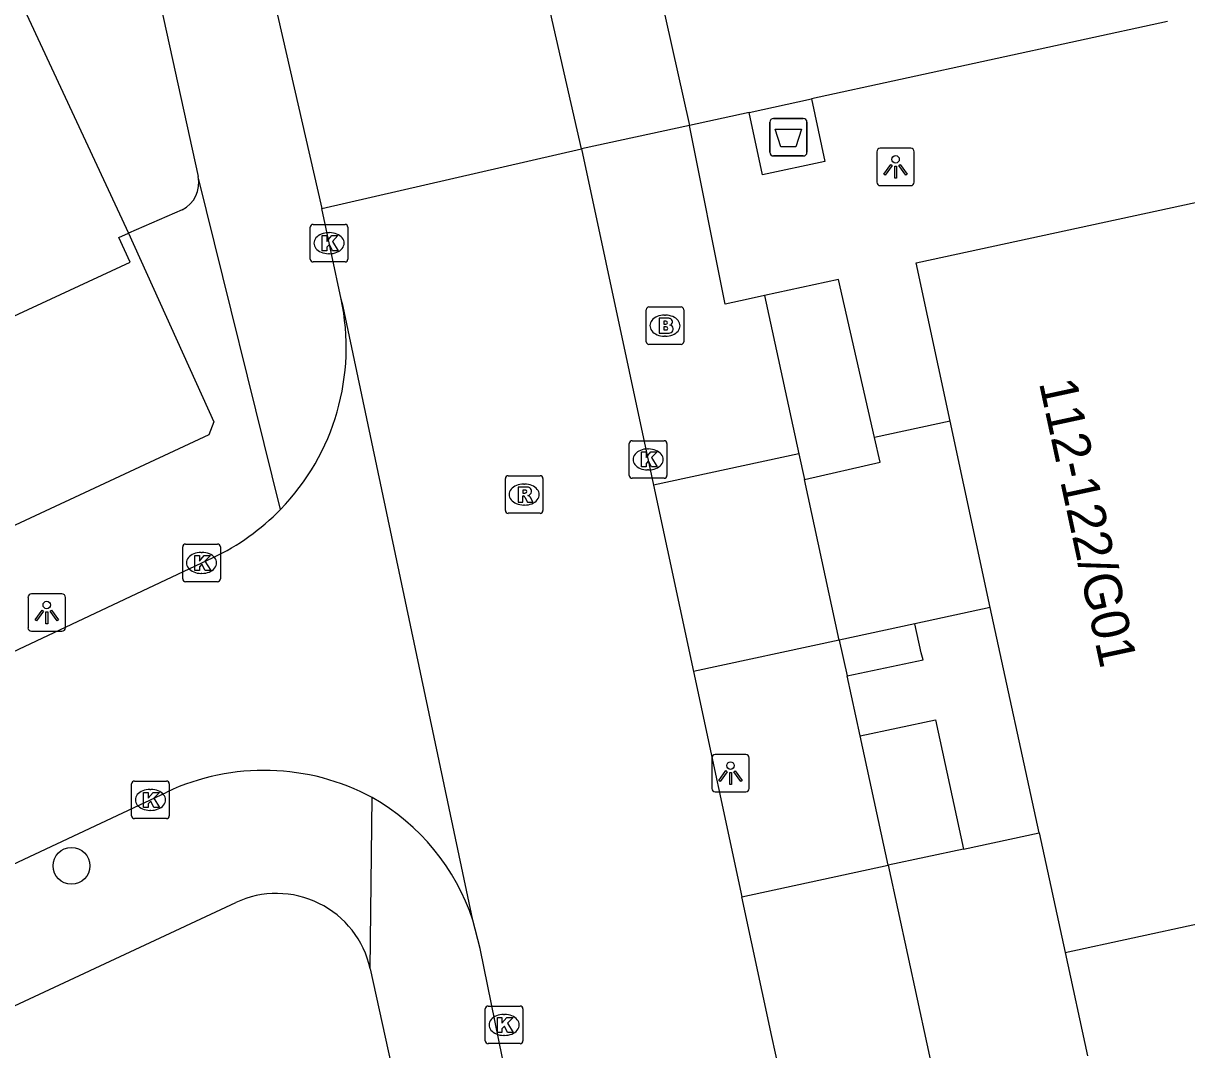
# Model space of a CAD drawing. Extents: x 160037 to 160839, y 385326 to 386441.
# Drawn here: x 160592.47 to 160623.41, y 386125.65 to 386152.97 of the extents above; entities that cross this region are included whole.
import ezdxf

# ---------------------------------------------------------------- set-up
doc = ezdxf.new("R2010")
doc.units = 0
for name, color, linetype in [('IMGEO_Afval_apart_plaats', 7, 'Continuous'), ('IMGEO_Boom', 7, 'Continuous'), ('IMGEO_Brandkraan', 7, 'Continuous'), ('IMGEO_Kolk', 7, 'Continuous'), ('IMGEO_Lichtpunt', 7, 'Continuous'), ('IMGEO_Pand', 7, 'Continuous'), ('IMGEO_Pand_nummerreeks', 7, 'Continuous'), ('IMGEO_Rijbaan_lokaal_open', 7, 'Continuous'), ('IMGEO_Rioolput', 7, 'Continuous'), ('IMGEO_Voetpad_gesloten', 7, 'Continuous'), ('IMGEO_Voetpad_open', 7, 'Continuous')]:
    doc.layers.add(name, color=color, linetype=linetype)

msp = doc.modelspace()

# ---------------------------------------------------------------- linework, layer by layer
at = {"layer": 'IMGEO_Afval_apart_plaats'}
for p, q in [((160612.323, 386149.538), (160612.323, 386150.338)), ((160612.323, 386150.338), (160612.323, 386149.538)), ((160612.423, 386150.438), (160613.213, 386150.438)), ((160613.213, 386150.438), (160612.423, 386150.438)), ((160613.313, 386150.338), (160613.313, 386149.538)), ((160613.313, 386149.538), (160613.313, 386150.338)), ((160613.213, 386149.438), (160612.423, 386149.438)), ((160612.423, 386149.438), (160613.213, 386149.438))]:
    msp.add_line(p, q, dxfattribs=at)
msp.add_lwpolyline([(160612.466, 386150.152), (160613.17, 386150.152), (160613.021, 386149.682), (160612.615, 386149.682), (160612.466, 386150.152)], dxfattribs=at)
for centre, start, end in [((160612.423, 386150.338), 90, 180), ((160612.423, 386150.338), 90, 180), ((160613.213, 386150.338), 0, 90), ((160613.213, 386150.338), 360, 90), ((160612.423, 386149.538), 180, 270), ((160612.423, 386149.538), 180, 270), ((160613.213, 386149.538), 270, 0), ((160613.213, 386149.538), 270, 0)]:
    msp.add_arc(centre, 0.1, start, end, dxfattribs=at)
at = {"layer": 'IMGEO_Boom'}
msp.add_circle((160593.751, 386130.547), 0.489, dxfattribs=at)
at = {"layer": 'IMGEO_Brandkraan'}
for p, q in [((160609.036, 386144.496), (160609.036, 386145.348)), ((160609.111, 386145.422), (160609.963, 386145.422)), ((160609.524, 386145.202), (160609.549, 386145.202)), ((160610.037, 386145.348), (160610.037, 386144.496)), ((160609.547, 386144.642), (160609.522, 386144.642)), ((160609.963, 386144.422), (160609.111, 386144.422))]:
    msp.add_line(p, q, dxfattribs=at)
for points in [[(160609.036, 386144.496), (160609.036, 386145.348)], [(160609.111, 386145.422), (160609.963, 386145.422)], [(160610.037, 386145.348), (160610.037, 386144.496)], [(160609.384, 386145.122), (160609.384, 386144.722), (160609.597, 386144.722)], [(160609.615, 386145.122), (160609.384, 386145.122)], [(160609.563, 386145.041), (160609.509, 386145.041), (160609.509, 386144.965)], [(160609.509, 386144.965), (160609.562, 386144.965)], [(160609.571, 386144.889), (160609.509, 386144.889), (160609.509, 386144.808)], [(160609.509, 386144.808), (160609.571, 386144.808)], [(160609.963, 386144.422), (160609.111, 386144.422)]]:
    msp.add_lwpolyline(points, dxfattribs=at)
for centre, radius, start, end in [((160609.113, 386145.346), 0.0765, 91.552, 178.448), ((160609.113, 386145.346), 0.0765, 91.552, 178.448), ((160609.961, 386145.346), 0.0765, 1.552, 88.448), ((160609.961, 386145.346), 0.0765, 1.552, 88.448), ((160609.564, 386145.003), 0.0379, 267.8285, 90.9355), ((160609.572, 386144.848), 0.0404, 269.8759, 90.5077), ((160609.619, 386144.977), 0.145, 59.4692, 91.5367), ((160609.644, 386145.024), 0.0922, 285.5137, 58.1501), ((160609.649, 386144.832), 0.105, 301.3115, 78.989), ((160609.603, 386144.973), 0.251, 268.6676, 293.5347), ((160609.113, 386144.498), 0.0765, 181.552, 268.448), ((160609.113, 386144.498), 0.0765, 181.552, 268.448), ((160609.961, 386144.498), 0.0765, 271.552, 358.448), ((160609.961, 386144.498), 0.0765, 271.552, 358.448)]:
    msp.add_arc(centre, radius, start, end, dxfattribs=at)
for centre, major_axis, ratio, start_param, end_param in [((160609.523, 386144.922), (-0.387, 0.002), 0.722429, 4.712389, 7.853982), ((160609.548, 386144.922), (-0.39, 0.002), 0.717154, 1.570796, 4.712389)]:
    msp.add_ellipse(centre, major_axis=major_axis, ratio=ratio, start_param=start_param, end_param=end_param, dxfattribs=at)
at = {"layer": 'IMGEO_Kolk'}
for p, q in [((160600.102, 386146.692), (160600.102, 386147.544)), ((160600.177, 386147.618), (160601.029, 386147.618)), ((160600.59, 386147.398), (160600.615, 386147.398)), ((160601.103, 386147.544), (160601.103, 386146.692)), ((160600.613, 386146.838), (160600.588, 386146.838)), ((160601.029, 386146.618), (160600.177, 386146.618)), ((160608.588, 386140.936), (160608.588, 386141.788)), ((160608.663, 386141.862), (160609.515, 386141.862)), ((160609.589, 386141.788), (160609.589, 386140.936)), ((160609.076, 386141.642), (160609.101, 386141.642)), ((160609.515, 386140.862), (160608.663, 386140.862)), ((160609.099, 386141.082), (160609.074, 386141.082)), ((160596.711, 386138.184), (160596.711, 386139.036)), ((160596.786, 386139.11), (160597.638, 386139.11)), ((160597.712, 386139.036), (160597.712, 386138.184)), ((160597.199, 386138.89), (160597.224, 386138.89)), ((160597.638, 386138.11), (160596.786, 386138.11)), ((160597.222, 386138.33), (160597.197, 386138.33)), ((160595.351, 386131.878), (160595.351, 386132.73)), ((160595.426, 386132.804), (160596.278, 386132.804)), ((160595.839, 386132.584), (160595.864, 386132.584)), ((160596.352, 386132.73), (160596.352, 386131.878)), ((160595.862, 386132.024), (160595.837, 386132.024)), ((160596.278, 386131.804), (160595.426, 386131.804)), ((160604.757, 386125.89), (160604.757, 386126.742)), ((160604.832, 386126.816), (160605.684, 386126.816)), ((160605.758, 386126.742), (160605.758, 386125.89)), ((160605.245, 386126.596), (160605.27, 386126.596)), ((160605.268, 386126.036), (160605.243, 386126.036)), ((160605.684, 386125.816), (160604.832, 386125.816))]:
    msp.add_line(p, q, dxfattribs=at)
for points in [[(160600.102, 386146.692), (160600.102, 386147.544)], [(160600.177, 386147.618), (160601.029, 386147.618)], [(160601.103, 386147.544), (160601.103, 386146.692)], [(160600.423, 386147.318), (160600.546, 386147.318), (160600.546, 386147.167), (160600.676, 386147.318), (160600.84, 386147.318), (160600.694, 386147.167), (160600.847, 386146.918), (160600.695, 386146.918), (160600.61, 386147.082), (160600.546, 386147.015), (160600.546, 386146.918), (160600.423, 386146.918), (160600.423, 386147.318)], [(160601.029, 386146.618), (160600.177, 386146.618)], [(160608.588, 386140.936), (160608.588, 386141.788)], [(160608.663, 386141.862), (160609.515, 386141.862)], [(160609.589, 386141.788), (160609.589, 386140.936)], [(160608.909, 386141.562), (160609.032, 386141.562), (160609.032, 386141.411), (160609.162, 386141.562), (160609.326, 386141.562), (160609.18, 386141.411), (160609.333, 386141.162), (160609.181, 386141.162), (160609.096, 386141.326), (160609.032, 386141.259), (160609.032, 386141.162), (160608.909, 386141.162), (160608.909, 386141.562)], [(160609.515, 386140.862), (160608.663, 386140.862)], [(160596.711, 386138.184), (160596.711, 386139.036)], [(160596.786, 386139.11), (160597.638, 386139.11)], [(160597.712, 386139.036), (160597.712, 386138.184)], [(160597.032, 386138.81), (160597.155, 386138.81), (160597.155, 386138.659), (160597.285, 386138.81), (160597.449, 386138.81), (160597.303, 386138.659), (160597.456, 386138.41), (160597.304, 386138.41), (160597.219, 386138.574), (160597.155, 386138.507), (160597.155, 386138.41), (160597.032, 386138.41), (160597.032, 386138.81)], [(160597.638, 386138.11), (160596.786, 386138.11)], [(160595.351, 386131.878), (160595.351, 386132.73)], [(160595.426, 386132.804), (160596.278, 386132.804)], [(160595.672, 386132.504), (160595.795, 386132.504), (160595.795, 386132.353), (160595.925, 386132.504), (160596.089, 386132.504), (160595.943, 386132.353), (160596.096, 386132.104), (160595.944, 386132.104), (160595.859, 386132.268), (160595.795, 386132.201), (160595.795, 386132.104), (160595.672, 386132.104), (160595.672, 386132.504)], [(160596.352, 386132.73), (160596.352, 386131.878)], [(160596.278, 386131.804), (160595.426, 386131.804)], [(160604.757, 386125.89), (160604.757, 386126.742)], [(160604.832, 386126.816), (160605.684, 386126.816)], [(160605.758, 386126.742), (160605.758, 386125.89)], [(160605.078, 386126.516), (160605.201, 386126.516), (160605.201, 386126.365), (160605.331, 386126.516), (160605.495, 386126.516), (160605.349, 386126.365), (160605.502, 386126.116), (160605.35, 386126.116), (160605.265, 386126.28), (160605.201, 386126.213), (160605.201, 386126.116), (160605.078, 386126.116), (160605.078, 386126.516)], [(160605.684, 386125.816), (160604.832, 386125.816)]]:
    msp.add_lwpolyline(points, dxfattribs=at)
for centre, start, end in [((160600.179, 386147.542), 91.552, 178.448), ((160600.179, 386147.542), 91.552, 178.448), ((160601.027, 386147.542), 1.552, 88.448), ((160601.027, 386147.542), 1.552, 88.448), ((160600.179, 386146.694), 181.552, 268.448), ((160600.179, 386146.694), 181.552, 268.448), ((160601.027, 386146.694), 271.552, 358.448), ((160601.027, 386146.694), 271.552, 358.448), ((160608.665, 386141.786), 91.552, 178.448), ((160608.665, 386141.786), 91.552, 178.448), ((160609.513, 386141.786), 1.552, 88.448), ((160609.513, 386141.786), 1.552, 88.448), ((160608.665, 386140.938), 181.552, 268.448), ((160608.665, 386140.938), 181.552, 268.448), ((160609.513, 386140.938), 271.552, 358.448), ((160609.513, 386140.938), 271.552, 358.448), ((160596.788, 386139.034), 91.552, 178.448), ((160596.788, 386139.034), 91.552, 178.448), ((160597.636, 386139.034), 1.552, 88.448), ((160597.636, 386139.034), 1.552, 88.448), ((160596.788, 386138.186), 181.552, 268.448), ((160596.788, 386138.186), 181.552, 268.448), ((160597.636, 386138.186), 271.552, 358.448), ((160597.636, 386138.186), 271.552, 358.448), ((160595.428, 386132.728), 91.552, 178.448), ((160595.428, 386132.728), 91.552, 178.448), ((160596.276, 386132.728), 1.552, 88.448), ((160596.276, 386132.728), 1.552, 88.448), ((160595.428, 386131.88), 181.552, 268.448), ((160595.428, 386131.88), 181.552, 268.448), ((160596.276, 386131.88), 271.552, 358.448), ((160596.276, 386131.88), 271.552, 358.448), ((160604.834, 386126.74), 91.552, 178.448), ((160604.834, 386126.74), 91.552, 178.448), ((160605.682, 386126.74), 1.552, 88.448), ((160605.682, 386126.74), 1.552, 88.448), ((160604.834, 386125.892), 181.552, 268.448), ((160604.834, 386125.892), 181.552, 268.448), ((160605.682, 386125.892), 271.552, 358.448), ((160605.682, 386125.892), 271.552, 358.448)]:
    msp.add_arc(centre, 0.0765, start, end, dxfattribs=at)
for centre, major_axis, ratio, start_param, end_param in [((160600.589, 386147.118), (-0.387, 0.002), 0.722429, 4.712389, 7.853982), ((160600.614, 386147.118), (-0.39, 0.002), 0.717154, 1.570796, 4.712389), ((160609.075, 386141.362), (-0.387, 0.002), 0.722429, 4.712389, 7.853982), ((160609.1, 386141.362), (-0.39, 0.002), 0.717154, 1.570796, 4.712389), ((160597.198, 386138.61), (-0.387, 0.002), 0.722429, 4.712389, 7.853982), ((160597.223, 386138.61), (-0.39, 0.002), 0.717154, 1.570796, 4.712389), ((160595.838, 386132.304), (-0.387, 0.002), 0.722429, 4.712389, 7.853982), ((160595.863, 386132.304), (-0.39, 0.002), 0.717154, 1.570796, 4.712389), ((160605.244, 386126.316), (-0.387, 0.002), 0.722429, 4.712389, 7.853982), ((160605.269, 386126.316), (-0.39, 0.002), 0.717154, 1.570796, 4.712389)]:
    msp.add_ellipse(centre, major_axis=major_axis, ratio=ratio, start_param=start_param, end_param=end_param, dxfattribs=at)
at = {"layer": 'IMGEO_Lichtpunt'}
for p, q in [((160615.17, 386149.551), (160615.17, 386148.744)), ((160615.17, 386149.551), (160615.17, 386148.744)), ((160616.072, 386149.646), (160615.264, 386149.646)), ((160616.072, 386149.646), (160615.264, 386149.646)), ((160616.166, 386148.744), (160616.166, 386149.551)), ((160616.166, 386148.744), (160616.166, 386149.551)), ((160615.264, 386148.65), (160616.072, 386148.65)), ((160615.264, 386148.65), (160616.072, 386148.65)), ((160593.498, 386137.787), (160592.69, 386137.787)), ((160593.498, 386137.787), (160592.69, 386137.787)), ((160592.596, 386137.692), (160592.596, 386136.885)), ((160592.596, 386137.692), (160592.596, 386136.885)), ((160593.592, 386136.885), (160593.592, 386137.692)), ((160593.592, 386136.885), (160593.592, 386137.692)), ((160592.69, 386136.791), (160593.498, 386136.791)), ((160592.69, 386136.791), (160593.498, 386136.791)), ((160611.683, 386133.512), (160610.875, 386133.512)), ((160611.683, 386133.512), (160610.875, 386133.512)), ((160610.781, 386133.417), (160610.781, 386132.61)), ((160610.781, 386133.417), (160610.781, 386132.61)), ((160611.777, 386132.61), (160611.777, 386133.417)), ((160611.777, 386132.61), (160611.777, 386133.417)), ((160610.875, 386132.516), (160611.683, 386132.516)), ((160610.875, 386132.516), (160611.683, 386132.516))]:
    msp.add_line(p, q, dxfattribs=at)
for points in [[(160615.544, 386149.215), (160615.583, 386149.187), (160615.395, 386148.925), (160615.357, 386148.952), (160615.544, 386149.215)], [(160615.756, 386149.187), (160615.794, 386149.214), (160615.981, 386148.952), (160615.942, 386148.924), (160615.756, 386149.187)], [(160615.646, 386149.167), (160615.693, 386149.167), (160615.693, 386148.845), (160615.646, 386148.845), (160615.646, 386149.167)], [(160592.97, 386137.356), (160593.009, 386137.328), (160592.821, 386137.066), (160592.783, 386137.093), (160592.97, 386137.356)], [(160593.072, 386137.308), (160593.119, 386137.308), (160593.119, 386136.986), (160593.072, 386136.986), (160593.072, 386137.308)], [(160593.182, 386137.328), (160593.22, 386137.355), (160593.407, 386137.093), (160593.368, 386137.065), (160593.182, 386137.328)], [(160611.155, 386133.081), (160611.194, 386133.053), (160611.006, 386132.791), (160610.968, 386132.818), (160611.155, 386133.081)], [(160611.257, 386133.033), (160611.304, 386133.033), (160611.304, 386132.711), (160611.257, 386132.711), (160611.257, 386133.033)], [(160611.367, 386133.053), (160611.405, 386133.08), (160611.592, 386132.818), (160611.553, 386132.79), (160611.367, 386133.053)]]:
    msp.add_lwpolyline(points, dxfattribs=at)
for centre in [(160615.669, 386149.349), (160593.095, 386137.49), (160611.28, 386133.215)]:
    msp.add_circle(centre, 0.0994, dxfattribs=at)
for centre, start, end in [((160615.264, 386149.551), 90, 180), ((160615.264, 386149.551), 90, 180), ((160616.072, 386149.551), 0, 90), ((160616.072, 386149.551), 0, 90), ((160615.264, 386148.744), 180, 270), ((160615.264, 386148.744), 180, 270), ((160616.072, 386148.744), 270, 0), ((160616.072, 386148.744), 270, 360), ((160592.69, 386137.692), 90, 180), ((160592.69, 386137.692), 90, 180), ((160593.498, 386137.692), 0, 90), ((160593.498, 386137.692), 0, 90), ((160592.69, 386136.885), 180, 270), ((160592.69, 386136.885), 180, 270), ((160593.498, 386136.885), 270, 0), ((160593.498, 386136.885), 270, 360), ((160610.875, 386133.417), 90, 180), ((160610.875, 386133.417), 90, 180), ((160611.683, 386133.417), 0, 90), ((160611.683, 386133.417), 0, 90), ((160610.875, 386132.61), 180, 270), ((160610.875, 386132.61), 180, 270), ((160611.683, 386132.61), 270, 0), ((160611.683, 386132.61), 270, 360)]:
    msp.add_arc(centre, 0.0946, start, end, dxfattribs=at)
at = {"layer": 'IMGEO_Pand'}
for points in [[(160591.768, 386154.9), (160595.267, 386147.385)], [(160617.119, 386142.384), (160616.213, 386146.596), (160626.958, 386148.918), (160627.035, 386148.561), (160626.278, 386148.398)], [(160589.568, 386145.039), (160591.438, 386145.909), (160591.859, 386145.004), (160595.312, 386146.611), (160595.008, 386147.265), (160595.267, 386147.385)], [(160618.186, 386137.42), (160617.119, 386142.384)], [(160619.485, 386131.43), (160618.186, 386137.42)], [(160619.485, 386131.43), (160620.177, 386128.239)], [(160620.177, 386128.239), (160630.974, 386130.58)], [(160620.177, 386128.239), (160620.772, 386125.493)]]:
    msp.add_lwpolyline(points, dxfattribs=at)
at = {"layer": 'IMGEO_Rijbaan_lokaal_open'}
for points in [[(160595.556, 386169.252), (160600.407, 386148.041)], [(160607.319, 386149.625), (160605.549, 386157.377)], [(160600.407, 386148.041), (160607.319, 386149.625)], [(160607.319, 386149.625), (160609.234, 386140.682)], [(160600.923, 386145.631), (160600.407, 386148.041)], [(160604.425, 386129.101), (160600.98, 386145.437), (160600.923, 386145.631)], [(160617.119, 386142.384), (160615.109, 386141.95)], [(160613.246, 386140.83), (160615.26, 386141.288), (160615.109, 386141.95)], [(160609.234, 386140.682), (160610.297, 386135.716)], [(160614.172, 386136.553), (160613.246, 386140.83)], [(160495.558, 386091.302), (160500, 386093.387), (160513.924, 386099.86), (160544.887, 386114.205), (160572.287, 386126.845), (160597.522, 386138.755)], [(160618.186, 386137.42), (160616.181, 386136.987)], [(160616.181, 386136.987), (160614.172, 386136.553)], [(160610.297, 386135.716), (160611.579, 386129.724)], [(160589.259, 386129.212), (160596.291, 386132.512)], [(160617.474, 386130.996), (160619.485, 386131.43)], [(160617.474, 386130.996), (160615.469, 386130.564)], [(160615.469, 386130.564), (160616.755, 386124.625)], [(160612.869, 386123.787), (160612.375, 386126.008), (160611.579, 386129.724)], [(160605.507, 386123.994), (160604.617, 386128.348), (160604.425, 386129.101)]]:
    msp.add_lwpolyline(points, dxfattribs=at)
for centre, radius, start, end in [((160594.884, 386144.339), 6.175, 315.7658, 12.0787), ((160594.889, 386144.331), 6.167, 295.2732, 315.784), ((160598.876, 386127.009), 6.08, 61.772, 115.1651), ((160598.851, 386127.264), 5.869, 18.2372, 60.376)]:
    msp.add_arc(centre, radius, start, end, dxfattribs=at)
at = {"layer": 'IMGEO_Rioolput'}
for p, q in [((160605.291, 386140.003), (160605.291, 386140.855)), ((160605.366, 386140.929), (160606.218, 386140.929)), ((160606.292, 386140.855), (160606.292, 386140.003)), ((160605.779, 386140.709), (160605.804, 386140.709)), ((160606.218, 386139.929), (160605.366, 386139.929)), ((160605.802, 386140.149), (160605.777, 386140.149))]:
    msp.add_line(p, q, dxfattribs=at)
for points in [[(160605.291, 386140.003), (160605.291, 386140.855)], [(160605.366, 386140.929), (160606.218, 386140.929)], [(160606.292, 386140.855), (160606.292, 386140.003)], [(160605.88, 386140.627), (160605.628, 386140.629), (160605.628, 386140.229)], [(160605.806, 386140.548), (160605.752, 386140.548), (160605.752, 386140.467)], [(160605.628, 386140.229), (160605.752, 386140.229), (160605.752, 386140.391), (160605.763, 386140.391)], [(160605.752, 386140.467), (160605.804, 386140.467)], [(160605.81, 386140.362), (160605.881, 386140.229), (160606.021, 386140.229), (160605.956, 386140.355)], [(160606.218, 386139.929), (160605.366, 386139.929)]]:
    msp.add_lwpolyline(points, dxfattribs=at)
for centre, radius, start, end in [((160605.368, 386140.853), 0.0765, 91.552, 178.448), ((160605.368, 386140.853), 0.0765, 91.552, 178.448), ((160606.216, 386140.853), 0.0765, 1.552, 88.448), ((160606.216, 386140.853), 0.0765, 1.552, 88.448), ((160605.812, 386140.452), 0.0964, 77.0061, 93.1865), ((160605.826, 386140.509), 0.0378, 276.6634, 79.6772), ((160605.879, 386140.517), 0.109, 350.3612, 89.416), ((160605.762, 386140.338), 0.0533, 26.0293, 88.6989), ((160605.788, 386140.656), 0.19, 274.7715, 282.9687), ((160605.877, 386140.517), 0.112, 277.5842, 350.9817), ((160605.861, 386140.302), 0.108, 29.5134, 73.7905), ((160605.368, 386140.005), 0.0765, 181.552, 268.448), ((160605.368, 386140.005), 0.0765, 181.552, 268.448), ((160606.216, 386140.005), 0.0765, 271.552, 358.448), ((160606.216, 386140.005), 0.0765, 271.552, 358.448)]:
    msp.add_arc(centre, radius, start, end, dxfattribs=at)
for centre, major_axis, ratio, start_param, end_param in [((160605.778, 386140.429), (-0.387, 0.002), 0.722429, 4.712389, 7.853982), ((160605.803, 386140.429), (-0.39, 0.002), 0.717154, 1.570796, 4.712389)]:
    msp.add_ellipse(centre, major_axis=major_axis, ratio=ratio, start_param=start_param, end_param=end_param, dxfattribs=at)
at = {"layer": 'IMGEO_Voetpad_gesloten'}
for points in [[(160613.434, 386150.957), (160613.791, 386149.295), (160612.13, 386148.933), (160611.773, 386150.595)], [(160611.773, 386150.595), (160613.434, 386150.957)]]:
    msp.add_lwpolyline(points, dxfattribs=at)
at = {"layer": 'IMGEO_Voetpad_open'}
for points in [[(160593.226, 386166.648), (160597.118, 386148.891)], [(160608.459, 386157.992), (160610.188, 386150.25)], [(160622.902, 386153.019), (160613.434, 386150.957)], [(160611.773, 386150.595), (160610.188, 386150.25)], [(160610.188, 386150.25), (160607.319, 386149.625)], [(160612.186, 386145.727), (160611.75, 386145.631), (160611.136, 386145.496), (160610.188, 386150.25)], [(160599.309, 386140.031), (160597.121, 386148.885), (160597.118, 386148.891)], [(160596.696, 386148.006), (160595.267, 386147.385)], [(160595.267, 386147.385), (160597.535, 386142.364), (160597.404, 386142.014), (160542.981, 386116.622)], [(160615.109, 386141.95), (160614.153, 386146.151), (160612.186, 386145.727)], [(160612.186, 386145.727), (160613.098, 386141.515)], [(160613.098, 386141.515), (160609.234, 386140.682)], [(160613.098, 386141.515), (160613.246, 386140.83)], [(160614.378, 386135.604), (160616.407, 386136.034), (160616.347, 386136.216), (160616.181, 386136.987)], [(160614.172, 386136.553), (160610.297, 386135.716)], [(160614.172, 386136.553), (160614.378, 386135.604)], [(160614.724, 386134.004), (160614.378, 386135.604)], [(160614.724, 386134.004), (160616.731, 386134.437), (160617.474, 386130.996)], [(160615.469, 386130.564), (160614.724, 386134.004)], [(160601.697, 386127.81), (160601.752, 386132.366)], [(160611.579, 386129.724), (160615.469, 386130.564)], [(160590.352, 386125.946), (160598.125, 386129.571)], [(160601.697, 386127.81), (160602.792, 386122.8)]]:
    msp.add_lwpolyline(points, dxfattribs=at)
for centre, radius, start, end in [((160596.339, 386148.719), 0.798, 296.5891, 12.4239), ((160599.208, 386127.265), 2.548, 12.3534, 115.1599)]:
    msp.add_arc(centre, radius, start, end, dxfattribs=at)

# ---------------------------------------------------------------- texts
at = {"layer": 'IMGEO_Pand_nummerreeks'}
msp.add_text('112-122/G01', height=1, rotation=282.1845, dxfattribs=at).set_placement((160619.48, 386143.406))

doc.saveas('drawing.dxf')
